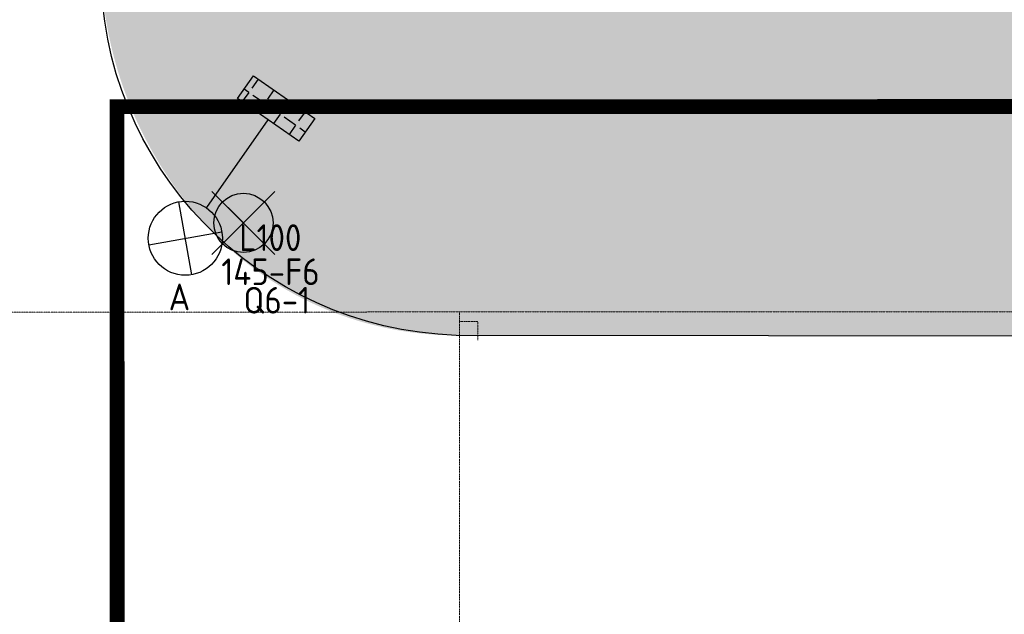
# Model space of a CAD drawing. Header units: metres. Extents: x -270273 to 328371, y -146885 to 591473.
# Tile 374 of 473: x -26161 to -12876, y 455380 to 463404. Entities that reach past the tile are written whole.
import ezdxf
from ezdxf.enums import TextEntityAlignment as Align
from ezdxf.lldxf.tags import DXFTag

# ---------------------------------------------------------------- set-up
doc = ezdxf.new("R2010")
doc.units = ezdxf.units.M
doc.linetypes.add('DASHED', pattern=[19.049999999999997, 12.7, -6.35])
doc.linetypes.add('RI-AWZI_TERREINRIOLERING', pattern=[19.8, 6, -1.8, 2.4, -1.8, 1.8, -1.8, 2.4, -1.8])
doc.layers.get('0').update_dxf_attribs({"color": 151})
for name, color, linetype in [('B-ME-IE-VERLICHTING-G', 253, 'Continuous'), ('B-XX-GR-KRUIDEN-G', 98, 'Continuous'), ('B-XX-VH-KANTVERHARDING-G', 253, 'Continuous')]:
    doc.layers.add(name, color=color, linetype=linetype)
doc.layers.add('B-XX-KL-ELEKTRA-G_HDSR', color=190, linetype='HDSR_Elektra', transparency=0.5)
doc.layers.add('B-XX-RI-AWZI_TERREINRIOLERING-G', color=211, linetype='RI-AWZI_TERREINRIOLERING', lineweight=18)
doc.styles.add('BURO-018', font='Isocp.shx', dxfattribs={"height": 360})
doc.styles.get("Standard").update_dxf_attribs({"font": 'iv-font.shx'})
tags = doc.linetypes.add('HDSR_Elektra', pattern='A,25,-2,["E",Standard,S=1.5,R=0,X=0,Y=-0.75],-4', length=31).pattern_tags.tags
tags[6] = DXFTag(74, 10)

# ---------------------------------------------------------------- blocks, each defined once
blk = doc.blocks.new('E00525')
at = {"linetype": 'ByBlock'}
h = blk.add_hatch(dxfattribs=at)
h.set_pattern_fill('ANGLE', color=0, scale=0.18438609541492, style=0)
h.set_pattern_definition([(360, (-37.67331033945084, -34.01927211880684), (5.551115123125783e-17, 1.287936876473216), [0.9366813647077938, -0.3512555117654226]), (90, (-37.67331033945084, -34.01927211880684), (-1.287936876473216, 1.387778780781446e-16), [0.9366813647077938, -0.3512555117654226])])
edge = h.paths.add_edge_path()
edge.add_line((-2.522521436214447, 2.863310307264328), (2.522521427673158, 2.863310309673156))
edge.add_line((2.522521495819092, 2.863310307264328), (2.522521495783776, 1.000000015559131))
edge.add_line((2.522521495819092, 1.000000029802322), (-2.522521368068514, 1.000000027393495))
edge.add_line((-2.522521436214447, 1), (-2.522521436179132, 2.863310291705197))
h = blk.add_hatch(color=0, dxfattribs=at)
edge = h.paths.add_edge_path()
edge.add_line((-2.522521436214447, 2.863310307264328), (2.522521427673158, 2.863310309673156))
edge.add_line((2.522521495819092, 2.863310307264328), (2.522521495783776, 1.000000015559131))
edge.add_line((2.522521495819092, 1.000000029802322), (-2.522521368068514, 1.000000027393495))
edge.add_line((-2.522521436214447, 1), (-2.522521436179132, 2.863310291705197))
at = {"color": 0, "linetype": 'ByBlock'}
for p, q in [((1.767766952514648, 14.38605433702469), (-1.767766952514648, 10.85052043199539)), ((-1.767766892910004, 14.38605433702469), (1.767767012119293, 10.85052046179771)), ((5.960464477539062e-08, 10.0973382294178), (1.192092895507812e-07, 2.863310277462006))]:
    blk.add_line(p, q, dxfattribs=at)
blk.add_lwpolyline([(-2.522521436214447, 2.863310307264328), (2.522521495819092, 2.863310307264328), (2.522521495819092, 1.000000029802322), (-2.522521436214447, 1)], close=True, dxfattribs=at)
blk.add_circle((0, 12.61828738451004), 2.500000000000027, dxfattribs=at)
at = {"color": 0, "linetype": 'ByBlock', "style": 'BURO-018'}
for tag, p in [('E_GKAST', (5.960464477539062e-08, 20.61828738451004)), ('E_GROEP', (5.960464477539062e-08, 17.61828738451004)), ('E_SGROEP', (4.500000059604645, 17.61828738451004)), ('E_ARMCODE', (0, 12.61828738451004)), ('E_SLET', (4.500000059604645, 11.61828738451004))]:
    blk.add_attdef(tag, text='', height=1.8, dxfattribs=at).set_placement(p, align=Align.MIDDLE)

msp = doc.modelspace()

# ---------------------------------------------------------------- hatches: boundary and pattern name
at = {"layer": 'B-XX-GR-KRUIDEN-G'}
h = msp.add_hatch(dxfattribs=at)
h.set_pattern_fill('SWAMP', color=256, scale=200, angle=-97.45749169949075, style=0)
h.set_pattern_definition([(0.01238424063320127, (-169787.0595620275, 422764.2241633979), (2539.049028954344, 4399.948907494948), [635.0000000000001, -4445.000000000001]), (90.01238424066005, (-169469.5595694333, 422764.2927898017), (-2540.950852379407, 4398.850886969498), [317.4999999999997, -8481.31999999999]), (90.01238424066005, (-169390.1835712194, 422764.3099464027), (-2540.950852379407, 4398.850886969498), [253.9999999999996, -8544.81999999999]), (90.01238424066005, (-169548.9355676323, 422764.2756329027), (-2540.950852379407, 4398.850886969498), [253.9999999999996, -8544.81999999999]), (60.01238424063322, (-169310.8095732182, 422764.3271028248), (-2540.943014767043, 4398.855414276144), [203.2, -4876.799999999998]), (120.0123842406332, (-169628.3095657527, 422764.2584764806), (-5079.992043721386, -1.093493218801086), [203.2, -4876.799999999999])])
edge = h.paths.add_edge_path()
edge.add_line((36170.94723890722, 467983.6184151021), (38807.23304910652, 461086.9411572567))
edge.add_line((38807.23304906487, 461086.9411573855), (38810.36242278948, 446608.8710755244))
edge.add_line((38810.3624226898, 446608.871075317), (36139.87863974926, 446617.0471326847))
edge.add_line((36139.87863980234, 446617.047132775), (36139.38631151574, 448894.8075424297))
edge.add_arc((26136.18173389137, 449088.8049301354), 10005.08554730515, -1.11102779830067, 90.28114677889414)
edge.add_line((26087.08760675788, 459093.770026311), (-20270.51535558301, 459143.9755043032))
edge.add_arc((-20265.53716805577, 463740.6221771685), 4596.649368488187, -137.9370366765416, -90.06205154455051, ccw=False)
edge.add_arc((-19672.55065602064, 464275.7307481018), 5395.38223125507, 181.6170689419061, 222.0629633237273, ccw=False)
edge.add_line((-25065.78419022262, 464123.4761338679), (-24911.48920627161, 502084.5462004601))
edge.add_line((-24911.48920626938, 502084.5462004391), (-40389.59604465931, 502066.3385709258))
edge.add_line((-40389.5960445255, 502066.3385708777), (-40389.56794678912, 501936.3441741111))
edge.add_line((-40389.56794688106, 501936.3441741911), (-53833.13093728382, 502045.9770113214))
edge.add_line((-53833.13093723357, 502045.9770111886), (-53832.47926138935, 499030.9938360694))
edge.add_arc((-53104.96681760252, 477843.0609733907), 21200.41917875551, 91.9665449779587, 195.541667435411)
edge.add_line((-73530.2107655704, 472162.6399483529), (-85297.54906490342, 472187.7090946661))
edge.add_arc((-105694.949947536, 477855.2396373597), 21170.14088801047, -15.52824643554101, -5.12163447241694)
edge.add_line((-84609.33235938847, 475965.3729371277), (-84426.19738995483, 476009.7958698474))
edge.add_line((-84426.19738987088, 476009.7958697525), (-84404.1655589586, 479488.601588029))
edge.add_line((-84404.16555905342, 479488.6015881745), (-84592.44236162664, 479546.1088815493))
edge.add_arc((-105694.9499413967, 477855.2396367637), 21170.14088188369, 4.581120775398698, 40.16416305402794)
edge.add_line((-89516.73684558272, 491509.5534602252), (-88685.44054015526, 492457.8708256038))
edge.add_line((-88685.44054016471, 492457.8708255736), (-91129.86769643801, 494858.1815119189))
edge.add_line((-91129.86769638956, 494858.1815119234), (-91980.78461362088, 493982.7482578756))
edge.add_arc((-105694.9499408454, 477855.2396375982), 21170.14088095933, 49.62353804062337, 84.87836552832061)
edge.add_line((-103805.0832415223, 498940.8572187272), (-103849.5061743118, 499123.9921882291))
edge.add_line((-103849.5061742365, 499123.9921882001), (-107328.3118926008, 499146.0240191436))
edge.add_line((-107328.3118926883, 499146.0240191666), (-107385.8191861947, 498957.74721644))
edge.add_arc((-105694.9499411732, 477855.2396368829), 21170.14088165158, 94.5811207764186, 174.6931623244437)
edge.add_line((-126774.3485619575, 479813.2536147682), (-126963.3386385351, 479758.1356125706))
edge.add_line((-126963.3386384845, 479758.1356125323), (-126970.871311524, 478568.7335190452))
edge.add_line((-126970.8713115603, 478568.7335190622), (-131112.6748876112, 478567.8382857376))
edge.add_arc((-151816.1218418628, 482872.4158289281), 21146.20778322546, -11.74536935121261, -5.3448393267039)
edge.add_line((-130761.8555578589, 480902.6506520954), (-130187.6683767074, 481039.2302519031))
edge.add_line((-130187.6683767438, 481039.2302518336), (-130188.4691416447, 484743.9744947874))
edge.add_line((-130188.4691415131, 484743.9744947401), (-130763.9198772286, 484864.122643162))
edge.add_arc((-151816.121842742, 482872.4158272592), 21146.20778378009, 5.404552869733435, 40.29433511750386)
edge.add_line((-135687.2266801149, 496547.9722864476), (-133699.5969748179, 498565.1979955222))
edge.add_line((-133699.5969748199, 498565.1979955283), (-136154.7735519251, 501065.7067726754))
edge.add_line((-136154.7735519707, 501065.7067728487), (-138168.0434587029, 499024.569245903))
edge.add_arc((-151816.1218417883, 482872.4158274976), 21146.2077830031, 49.80320678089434, 84.65516067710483)
edge.add_line((-149846.3566663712, 503926.6821113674), (-149982.9362661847, 504500.8692926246))
edge.add_line((-149982.9362662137, 504500.8692926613), (-153687.680509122, 504500.068527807))
edge.add_line((-153687.6805091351, 504500.0685276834), (-153807.8286574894, 503924.6177920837))
edge.add_arc((-151816.1218417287, 482872.4158275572), 21146.20778286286, 95.40455286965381, 174.6153484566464)
edge.add_line((-172869.0143430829, 484856.8101742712), (-173444.5806607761, 484736.4292439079))
edge.add_line((-173444.5806606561, 484736.4292439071), (-173443.9372566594, 481031.717856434))
edge.add_line((-173443.9372567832, 481031.7178565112), (-172869.7026701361, 480895.3377051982))
edge.add_arc((-151816.1218426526, 482872.4158273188), 21146.20778196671, 185.3647406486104, 210.81018618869)
edge.add_line((-169977.9410250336, 472041.4219882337), (-173156.5235724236, 469766.6194667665))
edge.add_line((-173156.52357243, 469766.6194666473), (-173318.7735621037, 469986.915600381))
edge.add_line((-173318.7735621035, 469986.9156005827), (-183515.6316391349, 470032.0264153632))
edge.add_line((-183515.6316391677, 470032.0264153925), (-178966.2174495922, 504414.1055896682))
edge.add_line((-178966.2174495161, 504414.1055896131), (-138029.0907693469, 505121.8380196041))
edge.add_line((-138029.0907693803, 505121.8380195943), (-125211.8682455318, 505143.4660407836))
edge.add_line((-125211.8682455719, 505143.4660408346), (-121440.4627710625, 504962.4418791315))
edge.add_line((-121440.4627710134, 504962.4418790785), (-88409.97798820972, 505411.5781525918))
edge.add_line((-88409.9779882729, 505411.5781525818), (-55380.49928736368, 505934.7039480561))
edge.add_line((-55380.49928727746, 505934.7039480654), (-30572.42299928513, 504796.2190405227))
edge.add_line((-30572.42299927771, 504796.2190404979), (7219.675432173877, 502185.073583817))
edge.add_line((7219.675432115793, 502185.0735837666), (36199.67422470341, 500183.6794271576))
edge.add_line((36199.6742246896, 500183.6794274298), (36170.94723885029, 467983.6184152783))
h.paths.add_polyline_path([(-84127.61670136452, 501450.8826554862), (-82224.82952722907, 503264.2573403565), (-80386.39663596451, 501456.35808067), (-80382.34108832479, 499652.5699511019), (-82305.74124570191, 499659.2658369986)], flags=16)

# ---------------------------------------------------------------- linework, layer by layer
at = {"layer": 'B-ME-IE-VERLICHTING-G'}
msp.add_lwpolyline([(-22718.44477780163, 461085.1788663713), (-23566.78276625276, 460237.2753947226), (-23142.61377200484, 460661.2271302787), (-23566.56550753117, 461085.3961246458), (-22718.6620362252, 460237.0581360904)], dxfattribs=at)
msp.add_circle((-23142.61377187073, 460661.2271303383), 399.8079595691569, dxfattribs=at)
at = {"layer": 'B-XX-KL-ELEKTRA-G_HDSR', "linetype": 'DASHED', "const_width": 199.9999999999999}
msp.add_lwpolyline([(-24845.32158888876, 451780.4943516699), (-24847.58002853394, 462229.1817564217), (33341.18703190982, 462241.7590128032), (33394.92005418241, 455702.0358157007)], dxfattribs=at)
at = {"layer": 'B-XX-RI-AWZI_TERREINRIOLERING-G'}
msp.add_lwpolyline([(23648.7919229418, 459469.031312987), (-27070.71441337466, 459458.0681670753)], dxfattribs=at)
at = {"layer": 'B-XX-RI-AWZI_TERREINRIOLERING-G', "flags": 128}
for points in [[(-19978.65729224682, 459079.2616521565), (-19978.71132855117, 459329.2616463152), (-20228.71132275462, 459329.2076098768), (-20228.73949502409, 459459.5470310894)], [(-20477.61978061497, 454279.1536910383), (-20477.56574423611, 454029.1536969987), (-20227.56575007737, 454029.2077333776), (-20228.71132275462, 459329.2076098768)]]:
    msp.add_lwpolyline(points, dxfattribs=at)
at = {"layer": 'B-XX-VH-KANTVERHARDING-G'}
msp.add_lwpolyline([(-25063.29476602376, 391711.8470766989), (-24533.2565408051, 391711.8077828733), (-24487.9498039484, 412363.2483261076), (-24489.45418059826, 419330.4827745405, -0.414213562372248), (-20020.42045666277, 423801.4488417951), (-19509.75251089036, 423797.2528145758), (25936.32206127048, 423771.5625111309, 0.427849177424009), (36125.32234756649, 433817.0969998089), (36139.38631159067, 448894.8075424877, 0.4213483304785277), (26087.08760680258, 459093.7700264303), (-20270.5153555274, 459143.9755043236, -0.4056557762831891), (-25065.78419175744, 464123.4757590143), (-24911.48920626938, 502084.5462004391), (-40389.59604468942, 502066.3385708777)], format="xyb", dxfattribs=at)

# ---------------------------------------------------------------- block references
at = {"layer": 'B-ME-IE-VERLICHTING-G'}
ref = msp.add_blockref('E00525', (-22479.28011380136, 462521.9470681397), dxfattribs=dict(at, xscale=199.9999999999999, yscale=199.9999999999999, zscale=199.9999999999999, rotation=145.0124063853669))
ref.add_attrib('E_SGROEP', 'Q6-1', dxfattribs={"layer": '0', "color": 1, "linetype": 'ByBlock', "height": 359.9999999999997, "rotation": 0.01240505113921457, "style": 'BURO-018'}).set_placement((-22692.03027999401, 459618.3198283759), align=Align.MIDDLE)
ref.add_attrib('E_GKAST', 'L100', dxfattribs={"layer": '0', "color": 1, "linetype": 'ByBlock', "height": 359.9999999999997, "rotation": 0.01240505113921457, "style": 'BURO-018'}).set_placement((-22778.82872278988, 460462.5142756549), align=Align.MIDDLE)
ref.add_attrib('E_GROEP', '145-F6', dxfattribs={"layer": '0', "color": 1, "linetype": 'ByBlock', "height": 359.9999999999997, "rotation": 0.01240505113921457, "style": 'BURO-018'}).set_placement((-22777.49146683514, 460002.7818277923), align=Align.MIDDLE)
ref.add_attrib('E_SLET', 'A', dxfattribs={"layer": '0', "color": 1, "linetype": 'ByBlock', "height": 359.9999999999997, "rotation": 0.01240505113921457, "style": 'BURO-018'}).set_placement((-24005.62118329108, 459662.266452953), align=Align.MIDDLE)

doc.saveas('drawing.dxf')
